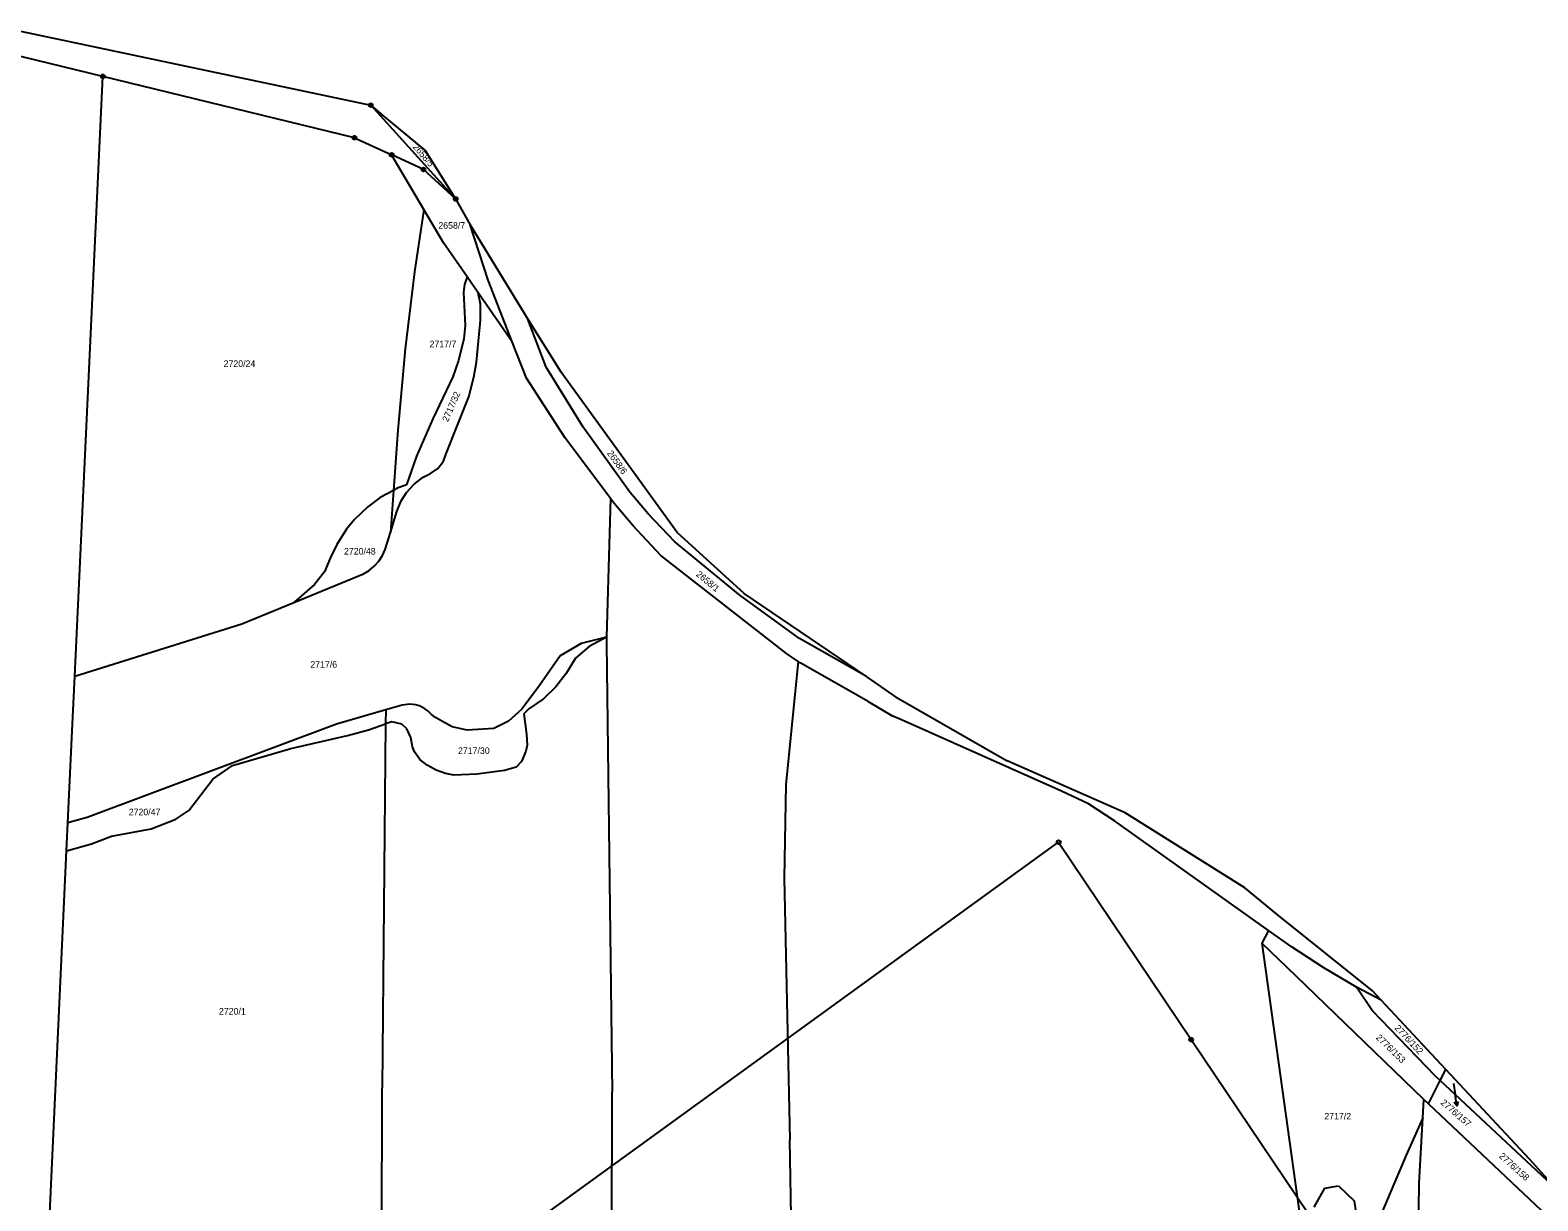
# Model space of a CAD drawing. Extents: x -755819 to -753140, y -1169796 to -1166000.
# Drawn here: x -753983.7 to -753592.4, y -1168510.8 to -1168206.9 of the extents above; entities that cross this region are included whole.
import ezdxf

# ---------------------------------------------------------------- set-up
doc = ezdxf.new("R2010")
doc.units = 0
for name, color, linetype in [('Vrstva 1', 7, 'Continuous'), ('Vrstva 12', 7, 'Continuous'), ('Vrstva 13', 7, 'Continuous'), ('Vrstva 16', 7, 'Continuous'), ('Vrstva 18', 7, 'Continuous'), ('Vrstva 24', 7, 'Continuous'), ('Vrstva 26', 7, 'Continuous'), ('Vrstva 6', 7, 'Continuous')]:
    doc.layers.add(name, color=color, linetype=linetype)

msp = doc.modelspace()

# ---------------------------------------------------------------- linework, layer by layer
at = {"layer": 'Vrstva 1'}
for p, q in [((-753964.85, -1168218.95), (-753995.46, -1168211.5)), ((-753972.12, -1168374.65), (-753964.85, -1168218.95)), ((-753899.51, -1168234.87), (-753964.85, -1168218.95)), ((-753895.27, -1168226.43), (-753873.26, -1168250.76)), ((-753899.51, -1168234.87), (-753889.86, -1168239.32)), ((-753889.36, -1168240.17), (-753889.86, -1168239.32)), ((-753881.61, -1168243.12), (-753889.86, -1168239.32)), ((-753881.5, -1168253.47), (-753889.36, -1168240.17)), ((-753873.26, -1168250.76), (-753881.61, -1168243.12)), ((-753876.38, -1168262.14), (-753881.5, -1168253.47)), ((-753864.86, -1168271.88), (-753869.5, -1168257.45)), ((-753870.25, -1168271), (-753876.38, -1168262.14)), ((-753870.98, -1168272.93), (-753871.19, -1168274.92)), ((-753870.25, -1168271), (-753870.98, -1168272.93)), ((-753867.41, -1168275.1), (-753870.25, -1168271)), ((-753858.59, -1168287.85), (-753864.86, -1168271.88)), ((-753871.19, -1168274.92), (-753870.79, -1168283.6)), ((-753858.59, -1168287.85), (-753867.41, -1168275.1)), ((-753866.83, -1168278.07), (-753867.41, -1168275.1)), ((-753866.83, -1168282.22), (-753866.83, -1168278.07)), ((-753870.79, -1168283.6), (-753871.13, -1168287.1)), ((-753867.31, -1168287.63), (-753866.83, -1168282.22)), ((-753849.78, -1168294.39), (-753854.5, -1168282)), ((-753871.13, -1168287.1), (-753872.48, -1168292.71)), ((-753867.89, -1168293.15), (-753867.31, -1168287.63)), ((-753854.88, -1168297.3), (-753858.59, -1168287.85)), ((-753872.48, -1168292.71), (-753874.01, -1168296.97)), ((-753868.56, -1168296.99), (-753867.89, -1168293.15)), ((-753874.01, -1168296.97), (-753879.21, -1168307.87)), ((-753869.81, -1168302.16), (-753868.56, -1168296.99)), ((-753840.14, -1168309.97), (-753849.78, -1168294.39)), ((-753844.96, -1168312.65), (-753854.88, -1168297.3)), ((-753872.8, -1168309.51), (-753869.81, -1168302.16)), ((-753879.21, -1168307.87), (-753883.4, -1168317.53)), ((-753875.84, -1168317.13), (-753872.8, -1168309.51)), ((-753833.03, -1168328.53), (-753844.96, -1168312.65)), ((-753828.02, -1168326.88), (-753840.14, -1168309.97)), ((-753883.4, -1168317.53), (-753886.02, -1168324.92)), ((-753879.8, -1168321.98), (-753877.9, -1168320.71)), ((-753877.9, -1168320.71), (-753876.44, -1168318.78)), ((-753876.44, -1168318.78), (-753875.84, -1168317.13)), ((-753884.04, -1168324.78), (-753881.68, -1168322.98)), ((-753881.68, -1168322.98), (-753879.8, -1168321.98)), ((-753892.85, -1168328.29), (-753896.03, -1168330.63)), ((-753889.42, -1168326.4), (-753892.85, -1168328.29)), ((-753888.57, -1168325.93), (-753889.42, -1168326.4)), ((-753886.02, -1168324.92), (-753888.57, -1168325.93)), ((-753887.4, -1168329.14), (-753886.04, -1168326.98)), ((-753886.04, -1168326.98), (-753884.04, -1168324.78)), ((-753832, -1168329.9), (-753833.03, -1168328.53)), ((-753823.25, -1168332.47), (-753828.02, -1168326.88)), ((-753896.03, -1168330.63), (-753899.51, -1168333.96)), ((-753890.21, -1168337.37), (-753888.53, -1168331.88)), ((-753888.53, -1168331.88), (-753887.4, -1168329.14)), ((-753827.24, -1168335.53), (-753832, -1168329.9)), ((-753899.51, -1168333.96), (-753901.61, -1168336.49)), ((-753820.01, -1168343.29), (-753827.24, -1168335.53)), ((-753816.38, -1168339.75), (-753823.25, -1168332.47)), ((-753901.61, -1168336.49), (-753904.12, -1168340.41)), ((-753891.55, -1168341.74), (-753890.21, -1168337.37)), ((-753799.51, -1168353.64), (-753816.38, -1168339.75)), ((-753905.78, -1168343.84), (-753907.26, -1168347.51)), ((-753904.12, -1168340.41), (-753905.78, -1168343.84)), ((-753893.24, -1168344.76), (-753892.28, -1168343.31)), ((-753892.28, -1168343.31), (-753891.55, -1168341.74)), ((-753787.39, -1168368.76), (-753820.01, -1168343.29)), ((-753915.22, -1168355.47), (-753897.21, -1168348.07)), ((-753907.26, -1168347.51), (-753909.86, -1168350.79)), ((-753897.21, -1168348.07), (-753895.73, -1168347.16)), ((-753895.73, -1168347.16), (-753894.4, -1168346.05)), ((-753894.4, -1168346.05), (-753893.24, -1168344.76)), ((-753909.86, -1168350.79), (-753915.22, -1168355.47)), ((-753928.79, -1168361.05), (-753915.22, -1168355.47)), ((-753784.04, -1168364.82), (-753799.51, -1168353.64)), ((-753972.12, -1168374.65), (-753928.79, -1168361.05)), ((-753840.7, -1168366.16), (-753846.14, -1168369.37)), ((-753838.58, -1168366.95), (-753842.13, -1168369.98)), ((-753834.09, -1168364.51), (-753840.7, -1168366.16)), ((-753834.09, -1168364.51), (-753838.58, -1168366.95)), ((-753766.6, -1168374.75), (-753784.04, -1168364.82)), ((-753846.14, -1168369.37), (-753851.51, -1168377.05)), ((-753842.13, -1168369.98), (-753844.61, -1168373.93)), ((-753784.34, -1168370.8), (-753787.39, -1168368.76)), ((-753783.86, -1168371.12), (-753784.34, -1168370.8)), ((-753766.18, -1168381.2), (-753783.86, -1168371.12)), ((-753972.78, -1168388.77), (-753972.12, -1168374.65)), ((-753844.61, -1168373.93), (-753847.26, -1168377.42)), ((-753851.51, -1168377.05), (-753856.1, -1168383.18)), ((-753847.26, -1168377.42), (-753850.5, -1168380.48)), ((-753887.14, -1168382.12), (-753891.41, -1168383.35)), ((-753885.19, -1168381.88), (-753887.14, -1168382.12)), ((-753883.62, -1168382.02), (-753885.19, -1168381.88)), ((-753882.5, -1168382.38), (-753883.62, -1168382.02)), ((-753881.25, -1168383.06), (-753882.5, -1168382.38)), ((-753880.51, -1168383.65), (-753881.25, -1168383.06)), ((-753856.1, -1168383.18), (-753859.54, -1168386.28)), ((-753854.25, -1168383.14), (-753855.53, -1168384.4)), ((-753850.5, -1168380.48), (-753854.25, -1168383.14)), ((-753766.18, -1168381.2), (-753759.8, -1168385.02)), ((-753904.19, -1168387.04), (-753968.92, -1168411.29)), ((-753891.41, -1168383.35), (-753904.19, -1168387.04)), ((-753895.85, -1168388.52), (-753891.44, -1168387.01)), ((-753889.8, -1168386.45), (-753891.44, -1168387.01)), ((-753887.2, -1168387.04), (-753889.8, -1168386.45)), ((-753885.94, -1168388.25), (-753887.2, -1168387.04)), ((-753879.53, -1168384.58), (-753880.51, -1168383.65)), ((-753878.5, -1168385.37), (-753879.53, -1168384.58)), ((-753876.68, -1168386.38), (-753878.5, -1168385.37)), ((-753874.16, -1168387.8), (-753876.68, -1168386.38)), ((-753859.54, -1168386.28), (-753863.34, -1168388.24)), ((-753855.53, -1168384.4), (-753854.87, -1168389.69)), ((-753757.55, -1168385.92), (-753759.8, -1168385.02)), ((-753716.03, -1168404.48), (-753757.55, -1168385.92)), ((-753973.9, -1168412.68), (-753972.78, -1168388.77)), ((-753916, -1168393.42), (-753901.37, -1168390.01)), ((-753901.37, -1168390.01), (-753895.85, -1168388.52)), ((-753884.91, -1168390.57), (-753885.94, -1168388.25)), ((-753884.45, -1168392.93), (-753884.91, -1168390.57)), ((-753870.29, -1168388.62), (-753874.16, -1168387.8)), ((-753863.34, -1168388.24), (-753870.29, -1168388.62)), ((-753854.87, -1168389.69), (-753854.74, -1168392.53)), ((-753931.14, -1168397.8), (-753916, -1168393.42)), ((-753883.95, -1168394.27), (-753884.45, -1168392.93)), ((-753882.54, -1168396.23), (-753883.95, -1168394.27)), ((-753855.07, -1168394.11), (-753856.14, -1168396.75)), ((-753854.74, -1168392.53), (-753855.07, -1168394.11)), ((-753936.26, -1168401.35), (-753931.14, -1168397.8)), ((-753880.64, -1168397.73), (-753882.54, -1168396.23)), ((-753878.32, -1168399.03), (-753880.64, -1168397.73)), ((-753857.55, -1168398.24), (-753860.56, -1168399.14)), ((-753856.14, -1168396.75), (-753857.55, -1168398.24)), ((-753942.53, -1168409.49), (-753936.26, -1168401.35)), ((-753875.92, -1168399.91), (-753878.32, -1168399.03)), ((-753873.74, -1168400.28), (-753875.92, -1168399.91)), ((-753867.77, -1168400.03), (-753873.74, -1168400.28)), ((-753860.56, -1168399.14), (-753867.77, -1168400.03)), ((-753708.98, -1168407.78), (-753716.03, -1168404.48)), ((-753945.92, -1168411.76), (-753942.53, -1168409.49)), ((-753702.27, -1168412.21), (-753708.98, -1168407.78)), ((-753974.24, -1168419.96), (-753973.9, -1168412.68)), ((-753968.92, -1168411.29), (-753973.9, -1168412.68)), ((-753962.57, -1168416.19), (-753952.33, -1168414.25)), ((-753952.33, -1168414.25), (-753945.92, -1168411.76)), ((-753662.31, -1168440.61), (-753702.27, -1168412.21)), ((-753974.24, -1168419.96), (-753967.82, -1168418.16)), ((-753967.82, -1168418.16), (-753962.57, -1168416.19)), ((-753980.49, -1168554.02), (-753974.24, -1168419.96)), ((-753662.31, -1168440.61), (-753664.04, -1168443.94)), ((-753656.16, -1168444.99), (-753662.31, -1168440.61)), ((-753664.04, -1168443.94), (-753651.55, -1168533.42)), ((-753647.95, -1168450.34), (-753656.16, -1168444.99)), ((-753639.46, -1168455.3), (-753647.95, -1168450.34)), ((-753633.05, -1168458.7), (-753639.46, -1168455.3)), ((-753617.74, -1168479.56), (-753616.29, -1168476.68)), ((-753620.76, -1168485.58), (-753617.74, -1168479.56)), ((-753622.21, -1168489.25), (-753626.51, -1168498.96)), ((-753626.51, -1168498.96), (-753639.47, -1168529.38)), ((-753650.4, -1168512.4), (-753647.7, -1168507.54)), ((-753647.7, -1168507.54), (-753644.12, -1168506.93)), ((-753644.12, -1168506.93), (-753640.03, -1168510.76)), ((-753640.03, -1168510.76), (-753639.16, -1168516.56))]:
    msp.add_line(p, q, dxfattribs=at)
at = {"layer": 'Vrstva 12'}
for p, q in [((-753863.42, -1168523.98), (-753716.75, -1168417.71)), ((-753716.75, -1168417.71), (-753682.34, -1168468.95)), ((-753682.34, -1168468.95), (-753648.9, -1168518.65))]:
    msp.add_line(p, q, dxfattribs=at)
at = {"layer": 'Vrstva 13'}
for p, q in [((-753987.41, -1168206.95), (-753895.27, -1168226.43)), ((-753895.27, -1168226.43), (-753892.65, -1168228.7)), ((-753892.65, -1168228.7), (-753881.17, -1168238.22)), ((-753881.17, -1168238.22), (-753873.26, -1168250.76)), ((-753873.26, -1168250.76), (-753869.5, -1168257.45)), ((-753869.5, -1168257.45), (-753854.5, -1168282)), ((-753854.5, -1168282), (-753846, -1168295.6)), ((-753815.8, -1168337.3), (-753846, -1168295.6)), ((-753798.35, -1168353.2), (-753815.8, -1168337.3)), ((-753766.6, -1168374.75), (-753798.35, -1168353.2)), ((-753758.9, -1168380.1), (-753766.6, -1168374.75)), ((-753758.9, -1168380.1), (-753730.15, -1168396.6)), ((-753699.5, -1168410.1), (-753730.15, -1168396.6)), ((-753668.4, -1168429.6), (-753699.5, -1168410.1)), ((-753660.1, -1168436.35), (-753668.4, -1168429.6)), ((-753635.3, -1168456.25), (-753660.1, -1168436.35)), ((-753633.05, -1168458.7), (-753635.3, -1168456.25)), ((-753616.29, -1168476.68), (-753633.05, -1168458.7)), ((-753594.55, -1168500), (-753616.29, -1168476.68)), ((-753587.35, -1168507.9), (-753594.55, -1168500))]:
    msp.add_line(p, q, dxfattribs=at)
at = {"layer": 'Vrstva 16'}
for p in [(-753614.23, -1168480.34), (-753613.44, -1168486.11)]:
    msp.add_line(p, (-753613.84, -1168483.14), dxfattribs=at)
msp.add_lwpolyline([(-753613.08, -1168485.05), (-753613.44, -1168486.11), (-753614.07, -1168485.19)], dxfattribs=at)
at = {"layer": 'Vrstva 24'}
for centre, radius in [((-753964.85, -1168218.95), 0.5), ((-753964.85, -1168218.95), 0.1), ((-753895.27, -1168226.43), 0.5), ((-753895.27, -1168226.43), 0.1), ((-753899.51, -1168234.87), 0.5), ((-753899.51, -1168234.87), 0.1), ((-753889.86, -1168239.32), 0.5), ((-753889.86, -1168239.32), 0.1), ((-753881.61, -1168243.12), 0.5), ((-753881.61, -1168243.12), 0.1), ((-753873.26, -1168250.76), 0.5), ((-753873.26, -1168250.76), 0.1)]:
    msp.add_circle(centre, radius, dxfattribs=at)
at = {"layer": 'Vrstva 26'}
for centre in [(-753716.75, -1168417.71), (-753682.34, -1168468.95)]:
    msp.add_circle(centre, 0.5, dxfattribs=at)
at = {"layer": 'Vrstva 6'}
for p, q in [((-753881.5, -1168253.47), (-753883.97, -1168269.66)), ((-753883.97, -1168269.66), (-753886.34, -1168289.7)), ((-753886.34, -1168289.7), (-753888.29, -1168310.73)), ((-753888.29, -1168310.73), (-753889.42, -1168326.4)), ((-753889.42, -1168326.4), (-753890.21, -1168337.37)), ((-753833.03, -1168328.53), (-753834.09, -1168364.51)), ((-753834.09, -1168364.51), (-753834.14, -1168366.15)), ((-753834.14, -1168366.15), (-753832.64, -1168482.6)), ((-753784.34, -1168370.8), (-753787.54, -1168402.78)), ((-753891.44, -1168387.01), (-753892.32, -1168481.45)), ((-753891.41, -1168383.35), (-753891.44, -1168387.01)), ((-753787.54, -1168402.78), (-753787.98, -1168427.01)), ((-753787.98, -1168427.01), (-753786.48, -1168494.93)), ((-753655.09, -1168452.46), (-753664.04, -1168443.94)), ((-753621.94, -1168484.47), (-753655.09, -1168452.46)), ((-753635.39, -1168461.36), (-753639.46, -1168455.3)), ((-753618.99, -1168478.39), (-753635.39, -1168461.36)), ((-753617.74, -1168479.56), (-753618.99, -1168478.39)), ((-753587.35, -1168507.9), (-753617.74, -1168479.56)), ((-753892.49, -1168582.79), (-753892.32, -1168481.45)), ((-753832.92, -1168576.56), (-753832.64, -1168482.6)), ((-753622.21, -1168489.25), (-753621.94, -1168484.47)), ((-753621.94, -1168484.47), (-753620.76, -1168485.58)), ((-753620.76, -1168485.58), (-753585.37, -1168518.99)), ((-753623.16, -1168506.19), (-753622.21, -1168489.25)), ((-753785.02, -1168597.61), (-753786.48, -1168494.93)), ((-753623.64, -1168544.37), (-753623.16, -1168506.19))]:
    msp.add_line(p, q, dxfattribs=at)

# ---------------------------------------------------------------- texts
at = {"layer": 'Vrstva 16'}
msp.add_text('2776/157', height=1.7, rotation=319.1948, dxfattribs=at).set_placement((-753617.77, -1168485.54))
at = {"layer": 'Vrstva 18'}
for s, rotation, p in [('2658/5', 310.9442, (-753884.52, -1168237.33)), ('2717/32', 66.5204, (-753875.27, -1168308.76)), ('2658/6', 306.0168, (-753834.07, -1168316.78)), ('2658/1', 320.398, (-753811.01, -1168348.45)), ('2776/152', 313.1787, (-753629.68, -1168466.04)), ('2776/153', 315.8716, (-753634.53, -1168468.61)), ('2776/158', 317.9916, (-753602.58, -1168499.4))]:
    msp.add_text(s, height=1.7, rotation=rotation, dxfattribs=at).set_placement(p)
for s, height, p in [('2658/7', 1.7, (-753877.74, -1168258.48)), ('2717/7', 1.7, (-753880.03, -1168289.25)), ('2720/24', 1.7, (-753933.48, -1168294.36)), ('2720/48', 1.7, (-753902.24, -1168343.05)), ('2717/6', 1.7, (-753910.98, -1168372.43)), ('2717/30', 1.7, (-753872.65, -1168394.81)), ('2720/47', 1.7, (-753958.11, -1168410.72)), ('2720/1', 1.7, (-753934.69, -1168462.45)), ('2776/157', 0.1, (-753614.53, -1168480.34)), ('2717/2', 1.7, (-753647.79, -1168489.68))]:
    msp.add_text(s, height=height, dxfattribs=at).set_placement(p)

doc.saveas('drawing.dxf')
